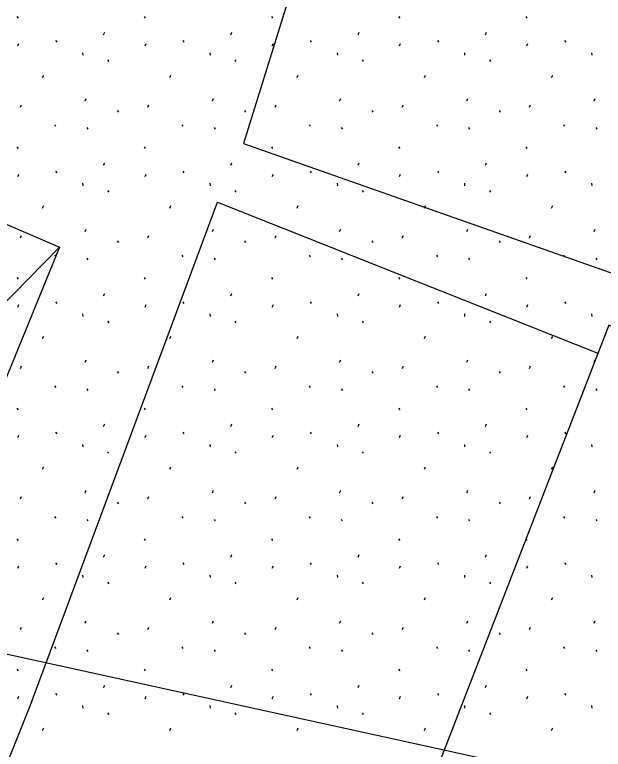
# Model space of a CAD drawing. Extents: x 419101 to 420177, y 4451541 to 4452254.
# Drawn here: x 420048.14 to 420055.81, y 4452026.51 to 4452036.09 of the extents above; entities that cross this region are included whole.
import ezdxf

# ---------------------------------------------------------------- set-up
doc = ezdxf.new("R2010")
doc.units = 0
for name, color, linetype in [('2_KADASTRO', 7, 'Continuous'), ('3_HALİHAZIR', 7, 'Continuous'), ('Level 61', 7, 'Continuous')]:
    doc.layers.add(name, color=color, linetype=linetype)

msp = doc.modelspace()

# ---------------------------------------------------------------- linework, layer by layer
at = {"layer": '2_KADASTRO'}
msp.add_lwpolyline([(420044.139, 4452028.602), (420046.42, 4452042.62), (420067.824, 4452037.969), (420095.36, 4452031.511), (420094.193, 4452026.24), (420109.972, 4452021.564), (420107.982, 4452014.605)], close=True, dxfattribs=at)
at = {"layer": '3_HALİHAZIR'}
msp.add_line((420044.3459, 4452028.5794), (420048.7236, 4452033.0571), dxfattribs=at)
for points in [[(420051.8959, 4452038.685), (420052.407, 4452038.5304), (420051.125, 4452034.4074), (420072.8953, 4452026.7471)], [(420045.7646, 4452020.6439), (420048.3414, 4452027.0784), (420050.7866, 4452033.6427), (420055.7437, 4452031.6767)]]:
    msp.add_lwpolyline(points, dxfattribs=at)
for points in [[(420044.3459, 4452028.5794), (420046.5061, 4452034.0145), (420048.7236, 4452033.0571), (420046.5281, 4452027.6801)], [(420067.3846, 4452013.0899), (420071.3375, 4452023.5505), (420072.23, 4452026.0462), (420055.8844, 4452032.0396), (420051.0871, 4452019.6609)]]:
    msp.add_lwpolyline(points, close=True, dxfattribs=at)
at = {"layer": 'Level 61'}
for p, q in [((420048.1705, 4452036.0651), (420048.1847, 4452036.0437)), ((420049.8291, 4452036.0651), (420049.8433, 4452036.0437)), ((420051.4877, 4452036.0651), (420051.5019, 4452036.0437)), ((420053.1463, 4452036.0651), (420053.1605, 4452036.0437)), ((420054.8049, 4452036.0651), (420054.8191, 4452036.0437)), ((420049.3009, 4452035.8265), (420049.3151, 4452035.8583)), ((420050.9595, 4452035.8265), (420050.9737, 4452035.8583)), ((420052.6181, 4452035.8265), (420052.6323, 4452035.8583)), ((420054.2767, 4452035.8265), (420054.2909, 4452035.8583)), ((420048.6751, 4452035.7497), (420048.6893, 4452035.7283)), ((420050.3337, 4452035.7497), (420050.3479, 4452035.7283)), ((420051.9923, 4452035.7497), (420052.0065, 4452035.7283)), ((420053.6509, 4452035.7497), (420053.6651, 4452035.7283)), ((420055.3095, 4452035.7497), (420055.3237, 4452035.7283)), ((420048.1821, 4452035.6807), (420048.1965, 4452035.7127)), ((420049.8407, 4452035.6807), (420049.8551, 4452035.7127)), ((420051.4993, 4452035.6807), (420051.5137, 4452035.7127)), ((420053.1579, 4452035.6807), (420053.1723, 4452035.7127)), ((420054.8165, 4452035.6807), (420054.8309, 4452035.7127)), ((420049.0267, 4452035.5915), (420049.0303, 4452035.5595)), ((420050.6853, 4452035.5915), (420050.6889, 4452035.5595)), ((420052.3439, 4452035.5915), (420052.3475, 4452035.5595)), ((420054.0025, 4452035.5915), (420054.0061, 4452035.5595)), ((420055.6611, 4452035.5915), (420055.6647, 4452035.5595)), ((420049.3527, 4452035.4975), (420049.3667, 4452035.4761)), ((420051.0113, 4452035.4975), (420051.0253, 4452035.4761)), ((420052.6699, 4452035.4975), (420052.6839, 4452035.4761)), ((420054.3285, 4452035.4975), (420054.3425, 4452035.4761)), ((420048.5053, 4452035.2687), (420048.5197, 4452035.3007)), ((420050.1639, 4452035.2687), (420050.1783, 4452035.3007)), ((420051.8225, 4452035.2687), (420051.8369, 4452035.3007)), ((420053.4811, 4452035.2687), (420053.4955, 4452035.3007)), ((420055.1397, 4452035.2687), (420055.1541, 4452035.3007)), ((420049.0597, 4452034.9627), (420049.0737, 4452034.9947)), ((420050.7183, 4452034.9627), (420050.7323, 4452034.9947)), ((420052.3769, 4452034.9627), (420052.3909, 4452034.9947)), ((420054.0355, 4452034.9627), (420054.0495, 4452034.9947)), ((420055.6941, 4452034.9627), (420055.7081, 4452034.9947)), ((420048.2177, 4452034.8811), (420048.2319, 4452034.9131)), ((420049.8763, 4452034.8811), (420049.8905, 4452034.9131)), ((420051.5349, 4452034.8811), (420051.5491, 4452034.9131)), ((420053.1935, 4452034.8811), (420053.2077, 4452034.9131)), ((420054.8521, 4452034.8811), (420054.8663, 4452034.9131)), ((420049.4787, 4452034.8395), (420049.4929, 4452034.8183)), ((420051.1373, 4452034.8395), (420051.1515, 4452034.8183)), ((420052.7959, 4452034.8395), (420052.8101, 4452034.8183)), ((420054.4545, 4452034.8395), (420054.4687, 4452034.8183)), ((420048.6617, 4452034.6537), (420048.6759, 4452034.6323)), ((420049.0815, 4452034.6153), (420049.0957, 4452034.5939)), ((420050.3203, 4452034.6537), (420050.3345, 4452034.6323)), ((420050.7401, 4452034.6153), (420050.7543, 4452034.5939)), ((420051.9789, 4452034.6537), (420051.9931, 4452034.6323)), ((420052.3987, 4452034.6153), (420052.4129, 4452034.5939)), ((420053.6375, 4452034.6537), (420053.6517, 4452034.6323)), ((420054.0573, 4452034.6153), (420054.0715, 4452034.5939)), ((420055.2961, 4452034.6537), (420055.3103, 4452034.6323)), ((420055.7159, 4452034.6153), (420055.7301, 4452034.5939)), ((420048.1705, 4452034.3631), (420048.1847, 4452034.3417)), ((420049.8291, 4452034.3631), (420049.8433, 4452034.3417)), ((420051.4877, 4452034.3631), (420051.5019, 4452034.3417)), ((420053.1463, 4452034.3631), (420053.1605, 4452034.3417)), ((420054.8049, 4452034.3631), (420054.8191, 4452034.3417)), ((420049.3009, 4452034.1245), (420049.3151, 4452034.1563)), ((420050.9595, 4452034.1245), (420050.9737, 4452034.1563)), ((420052.6181, 4452034.1245), (420052.6323, 4452034.1563)), ((420054.2767, 4452034.1245), (420054.2909, 4452034.1563)), ((420048.6751, 4452034.0477), (420048.6893, 4452034.0263)), ((420050.3337, 4452034.0477), (420050.3479, 4452034.0263)), ((420051.9923, 4452034.0477), (420052.0065, 4452034.0263)), ((420053.6509, 4452034.0477), (420053.6651, 4452034.0263)), ((420055.3095, 4452034.0477), (420055.3237, 4452034.0263)), ((420048.1821, 4452033.9787), (420048.1965, 4452034.0107)), ((420049.8407, 4452033.9787), (420049.8551, 4452034.0107)), ((420051.4993, 4452033.9787), (420051.5137, 4452034.0107)), ((420053.1579, 4452033.9787), (420053.1723, 4452034.0107)), ((420054.8165, 4452033.9787), (420054.8309, 4452034.0107)), ((420049.0267, 4452033.8895), (420049.0303, 4452033.8575)), ((420050.6853, 4452033.8895), (420050.6889, 4452033.8575)), ((420052.3439, 4452033.8895), (420052.3475, 4452033.8575)), ((420054.0025, 4452033.8895), (420054.0061, 4452033.8575)), ((420055.6611, 4452033.8895), (420055.6647, 4452033.8575)), ((420049.3527, 4452033.7955), (420049.3667, 4452033.7741)), ((420051.0113, 4452033.7955), (420051.0253, 4452033.7741)), ((420052.6699, 4452033.7955), (420052.6839, 4452033.7741)), ((420054.3285, 4452033.7955), (420054.3425, 4452033.7741)), ((420048.5053, 4452033.5667), (420048.5197, 4452033.5987)), ((420050.1639, 4452033.5667), (420050.1783, 4452033.5987)), ((420051.8225, 4452033.5667), (420051.8369, 4452033.5987)), ((420053.4811, 4452033.5667), (420053.4955, 4452033.5987)), ((420055.1397, 4452033.5667), (420055.1541, 4452033.5987)), ((420049.0597, 4452033.2607), (420049.0737, 4452033.2927)), ((420050.7183, 4452033.2607), (420050.7323, 4452033.2927)), ((420052.3769, 4452033.2607), (420052.3909, 4452033.2927)), ((420054.0355, 4452033.2607), (420054.0495, 4452033.2927)), ((420055.6941, 4452033.2607), (420055.7081, 4452033.2927)), ((420048.2177, 4452033.1791), (420048.2319, 4452033.2111)), ((420049.8763, 4452033.1791), (420049.8905, 4452033.2111)), ((420051.5349, 4452033.1791), (420051.5491, 4452033.2111)), ((420053.1935, 4452033.1791), (420053.2077, 4452033.2111)), ((420054.8521, 4452033.1791), (420054.8663, 4452033.2111)), ((420049.4787, 4452033.1375), (420049.4929, 4452033.1163)), ((420051.1373, 4452033.1375), (420051.1515, 4452033.1163)), ((420052.7959, 4452033.1375), (420052.8101, 4452033.1163)), ((420054.4545, 4452033.1375), (420054.4687, 4452033.1163)), ((420048.6617, 4452032.9517), (420048.6759, 4452032.9303)), ((420049.0815, 4452032.9133), (420049.0957, 4452032.8919)), ((420050.3203, 4452032.9517), (420050.3345, 4452032.9303)), ((420050.7401, 4452032.9133), (420050.7543, 4452032.8919)), ((420051.9789, 4452032.9517), (420051.9931, 4452032.9303)), ((420052.3987, 4452032.9133), (420052.4129, 4452032.8919)), ((420053.6375, 4452032.9517), (420053.6517, 4452032.9303)), ((420054.0573, 4452032.9133), (420054.0715, 4452032.8919)), ((420055.2961, 4452032.9517), (420055.3103, 4452032.9303)), ((420055.7159, 4452032.9133), (420055.7301, 4452032.8919)), ((420048.1705, 4452032.6611), (420048.1847, 4452032.6397)), ((420049.8291, 4452032.6611), (420049.8433, 4452032.6397)), ((420051.4877, 4452032.6611), (420051.5019, 4452032.6397)), ((420053.1463, 4452032.6611), (420053.1605, 4452032.6397)), ((420054.8049, 4452032.6611), (420054.8191, 4452032.6397)), ((420049.3009, 4452032.4225), (420049.3151, 4452032.4543)), ((420050.9595, 4452032.4225), (420050.9737, 4452032.4543)), ((420052.6181, 4452032.4225), (420052.6323, 4452032.4543)), ((420054.2767, 4452032.4225), (420054.2909, 4452032.4543)), ((420048.1821, 4452032.2767), (420048.1965, 4452032.3087)), ((420048.6751, 4452032.3457), (420048.6893, 4452032.3243)), ((420049.8407, 4452032.2767), (420049.8551, 4452032.3087)), ((420050.3337, 4452032.3457), (420050.3479, 4452032.3243)), ((420051.4993, 4452032.2767), (420051.5137, 4452032.3087)), ((420051.9923, 4452032.3457), (420052.0065, 4452032.3243)), ((420053.1579, 4452032.2767), (420053.1723, 4452032.3087)), ((420053.6509, 4452032.3457), (420053.6651, 4452032.3243)), ((420054.8165, 4452032.2767), (420054.8309, 4452032.3087)), ((420055.3095, 4452032.3457), (420055.3237, 4452032.3243)), ((420049.0267, 4452032.1875), (420049.0303, 4452032.1555)), ((420050.6853, 4452032.1875), (420050.6889, 4452032.1555)), ((420052.3439, 4452032.1875), (420052.3475, 4452032.1555)), ((420054.0025, 4452032.1875), (420054.0061, 4452032.1555)), ((420055.6611, 4452032.1875), (420055.6647, 4452032.1555)), ((420049.3527, 4452032.0935), (420049.3667, 4452032.0721)), ((420051.0113, 4452032.0935), (420051.0253, 4452032.0721)), ((420052.6699, 4452032.0935), (420052.6839, 4452032.0721)), ((420054.3285, 4452032.0935), (420054.3425, 4452032.0721)), ((420048.5053, 4452031.8647), (420048.5197, 4452031.8967)), ((420050.1639, 4452031.8647), (420050.1783, 4452031.8967)), ((420051.8225, 4452031.8647), (420051.8369, 4452031.8967)), ((420053.4811, 4452031.8647), (420053.4955, 4452031.8967)), ((420055.1397, 4452031.8647), (420055.1541, 4452031.8967)), ((420049.0597, 4452031.5587), (420049.0737, 4452031.5907)), ((420050.7183, 4452031.5587), (420050.7323, 4452031.5907)), ((420052.3769, 4452031.5587), (420052.3909, 4452031.5907)), ((420054.0355, 4452031.5587), (420054.0495, 4452031.5907)), ((420055.6941, 4452031.5587), (420055.7081, 4452031.5907)), ((420048.2177, 4452031.4771), (420048.2319, 4452031.5091)), ((420049.4787, 4452031.4355), (420049.4929, 4452031.4143)), ((420049.8763, 4452031.4771), (420049.8905, 4452031.5091)), ((420051.1373, 4452031.4355), (420051.1515, 4452031.4143)), ((420051.5349, 4452031.4771), (420051.5491, 4452031.5091)), ((420052.7959, 4452031.4355), (420052.8101, 4452031.4143)), ((420053.1935, 4452031.4771), (420053.2077, 4452031.5091)), ((420054.4545, 4452031.4355), (420054.4687, 4452031.4143)), ((420054.8521, 4452031.4771), (420054.8663, 4452031.5091)), ((420048.6617, 4452031.2497), (420048.6759, 4452031.2283)), ((420050.3203, 4452031.2497), (420050.3345, 4452031.2283)), ((420051.9789, 4452031.2497), (420051.9931, 4452031.2283)), ((420053.6375, 4452031.2497), (420053.6517, 4452031.2283)), ((420055.2961, 4452031.2497), (420055.3103, 4452031.2283)), ((420049.0815, 4452031.2113), (420049.0957, 4452031.1899)), ((420050.7401, 4452031.2113), (420050.7543, 4452031.1899)), ((420052.3987, 4452031.2113), (420052.4129, 4452031.1899)), ((420054.0573, 4452031.2113), (420054.0715, 4452031.1899)), ((420055.7159, 4452031.2113), (420055.7301, 4452031.1899)), ((420048.1705, 4452030.9591), (420048.1847, 4452030.9377)), ((420049.8291, 4452030.9591), (420049.8433, 4452030.9377)), ((420051.4877, 4452030.9591), (420051.5019, 4452030.9377)), ((420053.1463, 4452030.9591), (420053.1605, 4452030.9377)), ((420054.8049, 4452030.9591), (420054.8191, 4452030.9377)), ((420049.3009, 4452030.7205), (420049.3151, 4452030.7523)), ((420050.9595, 4452030.7205), (420050.9737, 4452030.7523)), ((420052.6181, 4452030.7205), (420052.6323, 4452030.7523)), ((420054.2767, 4452030.7205), (420054.2909, 4452030.7523)), ((420048.1821, 4452030.5747), (420048.1965, 4452030.6067)), ((420048.6751, 4452030.6437), (420048.6893, 4452030.6223)), ((420049.8407, 4452030.5747), (420049.8551, 4452030.6067)), ((420050.3337, 4452030.6437), (420050.3479, 4452030.6223)), ((420051.4993, 4452030.5747), (420051.5137, 4452030.6067)), ((420051.9923, 4452030.6437), (420052.0065, 4452030.6223)), ((420053.1579, 4452030.5747), (420053.1723, 4452030.6067)), ((420053.6509, 4452030.6437), (420053.6651, 4452030.6223)), ((420054.8165, 4452030.5747), (420054.8309, 4452030.6067)), ((420055.3095, 4452030.6437), (420055.3237, 4452030.6223)), ((420049.0267, 4452030.4855), (420049.0303, 4452030.4535)), ((420050.6853, 4452030.4855), (420050.6889, 4452030.4535)), ((420052.3439, 4452030.4855), (420052.3475, 4452030.4535)), ((420054.0025, 4452030.4855), (420054.0061, 4452030.4535)), ((420055.6611, 4452030.4855), (420055.6647, 4452030.4535)), ((420049.3527, 4452030.3915), (420049.3667, 4452030.3701)), ((420051.0113, 4452030.3915), (420051.0253, 4452030.3701)), ((420052.6699, 4452030.3915), (420052.6839, 4452030.3701)), ((420054.3285, 4452030.3915), (420054.3425, 4452030.3701)), ((420048.5053, 4452030.1627), (420048.5197, 4452030.1947)), ((420050.1639, 4452030.1627), (420050.1783, 4452030.1947)), ((420051.8225, 4452030.1627), (420051.8369, 4452030.1947)), ((420053.4811, 4452030.1627), (420053.4955, 4452030.1947)), ((420055.1397, 4452030.1627), (420055.1541, 4452030.1947)), ((420048.2177, 4452029.7751), (420048.2319, 4452029.8071)), ((420049.0597, 4452029.8567), (420049.0737, 4452029.8887)), ((420049.8763, 4452029.7751), (420049.8905, 4452029.8071)), ((420050.7183, 4452029.8567), (420050.7323, 4452029.8887)), ((420051.5349, 4452029.7751), (420051.5491, 4452029.8071)), ((420052.3769, 4452029.8567), (420052.3909, 4452029.8887)), ((420053.1935, 4452029.7751), (420053.2077, 4452029.8071)), ((420054.0355, 4452029.8567), (420054.0495, 4452029.8887)), ((420054.8521, 4452029.7751), (420054.8663, 4452029.8071)), ((420055.6941, 4452029.8567), (420055.7081, 4452029.8887)), ((420049.4787, 4452029.7335), (420049.4929, 4452029.7123)), ((420051.1373, 4452029.7335), (420051.1515, 4452029.7123)), ((420052.7959, 4452029.7335), (420052.8101, 4452029.7123)), ((420054.4545, 4452029.7335), (420054.4687, 4452029.7123)), ((420048.6617, 4452029.5477), (420048.6759, 4452029.5263)), ((420050.3203, 4452029.5477), (420050.3345, 4452029.5263)), ((420051.9789, 4452029.5477), (420051.9931, 4452029.5263)), ((420053.6375, 4452029.5477), (420053.6517, 4452029.5263)), ((420055.2961, 4452029.5477), (420055.3103, 4452029.5263)), ((420049.0815, 4452029.5093), (420049.0957, 4452029.4879)), ((420050.7401, 4452029.5093), (420050.7543, 4452029.4879)), ((420052.3987, 4452029.5093), (420052.4129, 4452029.4879)), ((420054.0573, 4452029.5093), (420054.0715, 4452029.4879)), ((420055.7159, 4452029.5093), (420055.7301, 4452029.4879)), ((420048.1705, 4452029.2571), (420048.1847, 4452029.2357)), ((420049.8291, 4452029.2571), (420049.8433, 4452029.2357)), ((420051.4877, 4452029.2571), (420051.5019, 4452029.2357)), ((420053.1463, 4452029.2571), (420053.1605, 4452029.2357)), ((420054.8049, 4452029.2571), (420054.8191, 4452029.2357)), ((420049.3009, 4452029.0185), (420049.3151, 4452029.0503)), ((420050.9595, 4452029.0185), (420050.9737, 4452029.0503)), ((420052.6181, 4452029.0185), (420052.6323, 4452029.0503)), ((420054.2767, 4452029.0185), (420054.2909, 4452029.0503)), ((420048.6751, 4452028.9417), (420048.6893, 4452028.9203)), ((420050.3337, 4452028.9417), (420050.3479, 4452028.9203)), ((420051.9923, 4452028.9417), (420052.0065, 4452028.9203)), ((420053.6509, 4452028.9417), (420053.6651, 4452028.9203)), ((420055.3095, 4452028.9417), (420055.3237, 4452028.9203)), ((420048.1821, 4452028.8727), (420048.1965, 4452028.9047)), ((420049.8407, 4452028.8727), (420049.8551, 4452028.9047)), ((420051.4993, 4452028.8727), (420051.5137, 4452028.9047)), ((420053.1579, 4452028.8727), (420053.1723, 4452028.9047)), ((420054.8165, 4452028.8727), (420054.8309, 4452028.9047)), ((420049.0267, 4452028.7835), (420049.0303, 4452028.7515)), ((420050.6853, 4452028.7835), (420050.6889, 4452028.7515)), ((420052.3439, 4452028.7835), (420052.3475, 4452028.7515)), ((420054.0025, 4452028.7835), (420054.0061, 4452028.7515)), ((420055.6611, 4452028.7835), (420055.6647, 4452028.7515)), ((420049.3527, 4452028.6895), (420049.3667, 4452028.6681)), ((420051.0113, 4452028.6895), (420051.0253, 4452028.6681)), ((420052.6699, 4452028.6895), (420052.6839, 4452028.6681)), ((420054.3285, 4452028.6895), (420054.3425, 4452028.6681)), ((420048.5053, 4452028.4607), (420048.5197, 4452028.4927)), ((420050.1639, 4452028.4607), (420050.1783, 4452028.4927)), ((420051.8225, 4452028.4607), (420051.8369, 4452028.4927)), ((420053.4811, 4452028.4607), (420053.4955, 4452028.4927)), ((420055.1397, 4452028.4607), (420055.1541, 4452028.4927)), ((420049.0597, 4452028.1547), (420049.0737, 4452028.1867)), ((420050.7183, 4452028.1547), (420050.7323, 4452028.1867)), ((420052.3769, 4452028.1547), (420052.3909, 4452028.1867)), ((420054.0355, 4452028.1547), (420054.0495, 4452028.1867)), ((420055.6941, 4452028.1547), (420055.7081, 4452028.1867)), ((420048.2177, 4452028.0731), (420048.2319, 4452028.1051)), ((420049.8763, 4452028.0731), (420049.8905, 4452028.1051)), ((420051.5349, 4452028.0731), (420051.5491, 4452028.1051)), ((420053.1935, 4452028.0731), (420053.2077, 4452028.1051)), ((420054.8521, 4452028.0731), (420054.8663, 4452028.1051)), ((420049.4787, 4452028.0315), (420049.4929, 4452028.0103)), ((420051.1373, 4452028.0315), (420051.1515, 4452028.0103)), ((420052.7959, 4452028.0315), (420052.8101, 4452028.0103)), ((420054.4545, 4452028.0315), (420054.4687, 4452028.0103)), ((420048.6617, 4452027.8457), (420048.6759, 4452027.8243)), ((420049.0815, 4452027.8073), (420049.0957, 4452027.7859)), ((420050.3203, 4452027.8457), (420050.3345, 4452027.8243)), ((420050.7401, 4452027.8073), (420050.7543, 4452027.7859)), ((420051.9789, 4452027.8457), (420051.9931, 4452027.8243)), ((420052.3987, 4452027.8073), (420052.4129, 4452027.7859)), ((420053.6375, 4452027.8457), (420053.6517, 4452027.8243)), ((420054.0573, 4452027.8073), (420054.0715, 4452027.7859)), ((420055.2961, 4452027.8457), (420055.3103, 4452027.8243)), ((420055.7159, 4452027.8073), (420055.7301, 4452027.7859)), ((420048.1705, 4452027.5551), (420048.1847, 4452027.5337)), ((420049.8291, 4452027.5551), (420049.8433, 4452027.5337)), ((420051.4877, 4452027.5551), (420051.5019, 4452027.5337)), ((420053.1463, 4452027.5551), (420053.1605, 4452027.5337)), ((420054.8049, 4452027.5551), (420054.8191, 4452027.5337)), ((420049.3009, 4452027.3165), (420049.3151, 4452027.3483)), ((420050.9595, 4452027.3165), (420050.9737, 4452027.3483)), ((420052.6181, 4452027.3165), (420052.6323, 4452027.3483)), ((420054.2767, 4452027.3165), (420054.2909, 4452027.3483)), ((420048.6751, 4452027.2397), (420048.6893, 4452027.2183)), ((420050.3337, 4452027.2397), (420050.3479, 4452027.2183)), ((420051.9923, 4452027.2397), (420052.0065, 4452027.2183)), ((420053.6509, 4452027.2397), (420053.6651, 4452027.2183)), ((420055.3095, 4452027.2397), (420055.3237, 4452027.2183)), ((420048.1821, 4452027.1707), (420048.1965, 4452027.2027)), ((420049.8407, 4452027.1707), (420049.8551, 4452027.2027)), ((420051.4993, 4452027.1707), (420051.5137, 4452027.2027)), ((420053.1579, 4452027.1707), (420053.1723, 4452027.2027)), ((420054.8165, 4452027.1707), (420054.8309, 4452027.2027)), ((420049.0267, 4452027.0815), (420049.0303, 4452027.0495)), ((420050.6853, 4452027.0815), (420050.6889, 4452027.0495)), ((420052.3439, 4452027.0815), (420052.3475, 4452027.0495)), ((420054.0025, 4452027.0815), (420054.0061, 4452027.0495)), ((420055.6611, 4452027.0815), (420055.6647, 4452027.0495)), ((420049.3527, 4452026.9875), (420049.3667, 4452026.9661)), ((420051.0113, 4452026.9875), (420051.0253, 4452026.9661)), ((420052.6699, 4452026.9875), (420052.6839, 4452026.9661)), ((420054.3285, 4452026.9875), (420054.3425, 4452026.9661)), ((420048.5053, 4452026.7587), (420048.5197, 4452026.7907)), ((420050.1639, 4452026.7587), (420050.1783, 4452026.7907)), ((420051.8225, 4452026.7587), (420051.8369, 4452026.7907)), ((420053.4811, 4452026.7587), (420053.4955, 4452026.7907)), ((420055.1397, 4452026.7587), (420055.1541, 4452026.7907))]:
    msp.add_line(p, q, dxfattribs=at)

doc.saveas('drawing.dxf')
